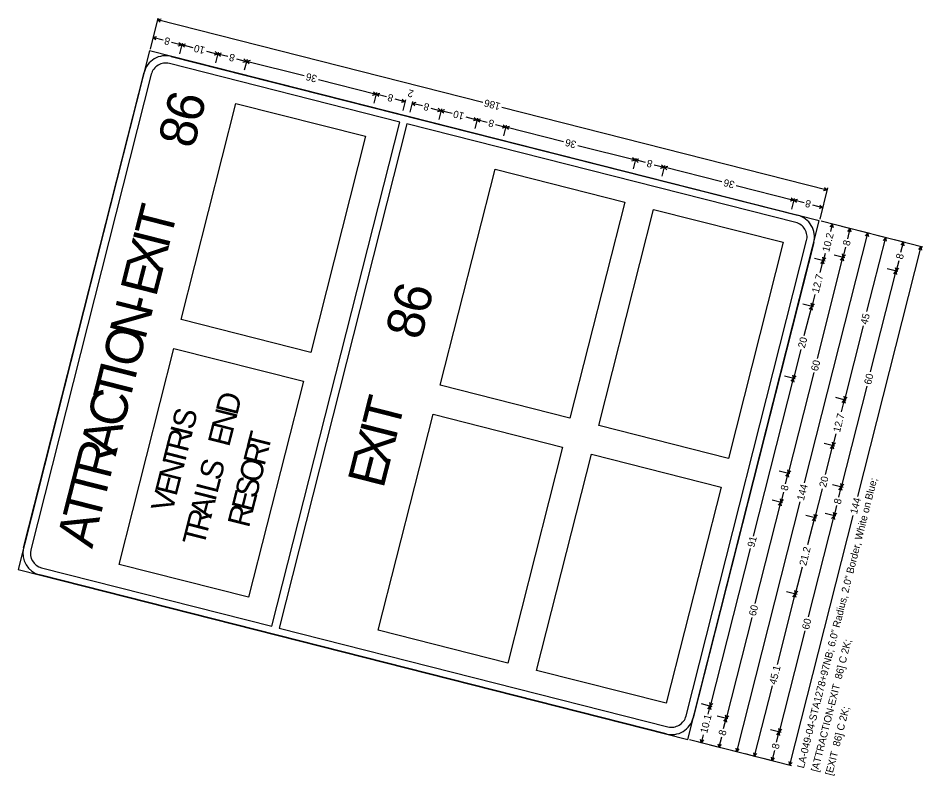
# Model space of a CAD drawing. Extents: x 670257 to 671518, y 737783 to 738188.
# Drawn here: x 671110.14 to 671140.59, y 737914.59 to 737940.08 of the extents above; entities that cross this region are included whole.
import ezdxf

# ---------------------------------------------------------------- set-up
doc = ezdxf.new("R2010")
doc.units = 0
doc.layers.add('R_SIGN', color=7, linetype='Continuous')

msp = doc.modelspace()

# ---------------------------------------------------------------- linework, layer by layer
at = {"layer": 'R_SIGN'}
for p, q in [((671114.84, 737940.083), (671114.576, 737939.039)), ((671114.945, 737940.049), (671114.825, 737940.023)), ((671125.771, 737937.247), (671114.825, 737940.023)), ((671114.918, 737939.943), (671114.825, 737940.023)), ((671114.689, 737939.486), (671114.598, 737939.128)), ((671114.794, 737939.453), (671114.674, 737939.427)), ((671115.017, 737939.34), (671114.674, 737939.427)), ((671114.767, 737939.346), (671114.674, 737939.427)), ((671115.301, 737939.268), (671115.643, 737939.181)), ((671115.523, 737939.155), (671115.643, 737939.181)), ((671115.55, 737939.261), (671115.643, 737939.181)), ((671115.658, 737939.24), (671115.568, 737938.883)), ((671115.764, 737939.207), (671115.643, 737939.181)), ((671116.024, 737939.084), (671115.643, 737939.181)), ((671115.736, 737939.1), (671115.643, 737939.181)), ((671114.561, 737938.979), (671110.136, 737921.532)), ((671137.097, 737933.264), (671114.561, 737938.979)), ((671116.474, 737938.97), (671116.855, 737938.874)), ((671116.735, 737938.847), (671116.855, 737938.874)), ((671116.762, 737938.954), (671116.855, 737938.874)), ((671116.87, 737938.933), (671116.779, 737938.575)), ((671116.975, 737938.9), (671116.855, 737938.874)), ((671117.198, 737938.787), (671116.855, 737938.874)), ((671116.948, 737938.793), (671116.855, 737938.874)), ((671122.981, 737936.586), (671115.226, 737938.553)), ((671115.288, 737938.795), (671136.37, 737933.448)), ((671117.482, 737938.715), (671117.824, 737938.628)), ((671117.704, 737938.601), (671117.824, 737938.628)), ((671117.731, 737938.708), (671117.824, 737938.628)), ((671117.839, 737938.687), (671117.749, 737938.329)), ((671117.944, 737938.654), (671117.824, 737938.628)), ((671119.768, 737938.135), (671117.824, 737938.628)), ((671117.917, 737938.547), (671117.824, 737938.628)), ((671110.32, 737922.259), (671114.376, 737938.252)), ((671114.619, 737938.191), (671110.562, 737922.197)), ((671114.619, 737938.191), (671114.619, 737938.191)), ((671120.243, 737938.014), (671122.186, 737937.521)), ((671122.093, 737937.602), (671122.186, 737937.521)), ((671122.066, 737937.495), (671122.186, 737937.521)), ((671122.201, 737937.581), (671122.111, 737937.223)), ((671122.306, 737937.548), (671122.186, 737937.521)), ((671122.529, 737937.434), (671122.186, 737937.521)), ((671122.279, 737937.441), (671122.186, 737937.521)), ((671122.813, 737937.362), (671123.156, 737937.276)), ((671123.062, 737937.356), (671123.156, 737937.276)), ((671123.171, 737937.335), (671123.08, 737936.977)), ((671115.621, 737929.941), (671117.465, 737937.211)), ((671117.465, 737937.211), (671121.827, 737936.105)), ((671123.035, 737937.249), (671123.156, 737937.276)), ((671123.413, 737937.274), (671123.322, 737936.916)), ((671123.518, 737937.24), (671123.398, 737937.214)), ((671123.741, 737937.127), (671123.398, 737937.214)), ((671123.491, 737937.134), (671123.398, 737937.214)), ((671124.025, 737937.055), (671124.367, 737936.968)), ((671124.274, 737937.049), (671124.367, 737936.968)), ((671124.382, 737937.028), (671124.292, 737936.67)), ((671124.487, 737936.995), (671124.367, 737936.968)), ((671126.416, 737937.083), (671137.362, 737934.307)), ((671123.042, 737936.828), (671123.284, 737936.767)), ((671124.247, 737936.942), (671124.367, 737936.968)), ((671124.748, 737936.872), (671124.367, 737936.968)), ((671124.46, 737936.888), (671124.367, 737936.968)), ((671125.198, 737936.758), (671125.579, 737936.661)), ((671125.486, 737936.741), (671125.579, 737936.661)), ((671125.594, 737936.721), (671125.503, 737936.363)), ((671125.699, 737936.687), (671125.579, 737936.661)), ((671118.678, 737919.623), (671122.981, 737936.586)), ((671123.223, 737936.525), (671118.921, 737919.562)), ((671136.309, 737933.206), (671123.223, 737936.525)), ((671125.459, 737936.635), (671125.579, 737936.661)), ((671125.921, 737936.574), (671125.579, 737936.661)), ((671125.672, 737936.581), (671125.579, 737936.661)), ((671126.205, 737936.502), (671126.548, 737936.415)), ((671126.428, 737936.389), (671126.548, 737936.415)), ((671126.455, 737936.495), (671126.548, 737936.415)), ((671126.563, 737936.475), (671126.472, 737936.117)), ((671126.668, 737936.441), (671126.548, 737936.415)), ((671128.491, 737935.922), (671126.548, 737936.415)), ((671126.641, 737936.335), (671126.548, 737936.415)), ((671121.827, 737936.105), (671119.983, 737928.835)), ((671128.967, 737935.802), (671130.91, 737935.309)), ((671130.79, 737935.283), (671130.91, 737935.309)), ((671130.817, 737935.389), (671130.91, 737935.309)), ((671130.925, 737935.368), (671130.834, 737935.011)), ((671131.03, 737935.335), (671130.91, 737935.309)), ((671131.253, 737935.222), (671130.91, 737935.309)), ((671131.003, 737935.228), (671130.91, 737935.309)), ((671124.345, 737927.729), (671126.189, 737934.999)), ((671126.189, 737934.999), (671130.551, 737933.892)), ((671131.537, 737935.15), (671131.879, 737935.063)), ((671131.759, 737935.037), (671131.879, 737935.063)), ((671131.786, 737935.143), (671131.879, 737935.063)), ((671131.894, 737935.123), (671131.804, 737934.765)), ((671131.999, 737935.089), (671131.879, 737935.063)), ((671133.823, 737934.57), (671131.879, 737935.063)), ((671131.972, 737934.983), (671131.879, 737935.063)), ((671134.298, 737934.45), (671136.241, 737933.957)), ((671137.377, 737934.367), (671137.112, 737933.323)), ((671137.242, 737934.281), (671137.362, 737934.307)), ((671137.269, 737934.387), (671137.362, 737934.307)), ((671136.121, 737933.93), (671136.241, 737933.957)), ((671136.148, 737934.037), (671136.241, 737933.957)), ((671136.256, 737934.016), (671136.166, 737933.659)), ((671136.256, 737934.016), (671136.166, 737933.659)), ((671136.361, 737933.983), (671136.241, 737933.957)), ((671136.584, 737933.87), (671136.241, 737933.957)), ((671136.334, 737933.876), (671136.241, 737933.957)), ((671130.551, 737933.892), (671128.707, 737926.622)), ((671129.676, 737926.377), (671131.52, 737933.646)), ((671131.52, 737933.646), (671135.882, 737932.54)), ((671136.868, 737933.798), (671137.211, 737933.711)), ((671137.09, 737933.685), (671137.211, 737933.711)), ((671137.117, 737933.791), (671137.211, 737933.711)), ((671137.226, 737933.771), (671137.135, 737933.413)), ((671132.672, 737915.816), (671137.097, 737933.264)), ((671136.309, 737933.206), (671136.309, 737933.206)), ((671140.585, 737932.379), (671137.157, 737933.249)), ((671137.604, 737933.135), (671137.246, 737933.226)), ((671137.464, 737933.057), (671137.544, 737933.15)), ((671137.482, 737932.903), (671137.544, 737933.15)), ((671137.571, 737933.03), (671137.544, 737933.15)), ((671138.2, 737932.984), (671137.843, 737933.075)), ((671136.605, 737924.444), (671138.737, 737932.848)), ((671138.054, 737932.656), (671138.141, 737932.999)), ((671138.06, 737932.906), (671138.141, 737932.999)), ((671138.167, 737932.879), (671138.141, 737932.999)), ((671138.797, 737932.833), (671138.439, 737932.923)), ((671138.656, 737932.755), (671138.737, 737932.848)), ((671138.763, 737932.728), (671138.737, 737932.848)), ((671139.393, 737932.681), (671139.035, 737932.772)), ((671132.614, 737916.605), (671136.67, 737932.598)), ((671136.913, 737932.537), (671132.856, 737916.543)), ((671135.882, 737932.54), (671134.038, 737925.27)), ((671138.702, 737930.209), (671139.333, 737932.697)), ((671139.253, 737932.603), (671139.333, 737932.697)), ((671139.359, 737932.576), (671139.333, 737932.697)), ((671139.989, 737932.53), (671139.631, 737932.621)), ((671139.843, 737932.203), (671139.929, 737932.545)), ((671139.849, 737932.452), (671139.929, 737932.545)), ((671139.956, 737932.425), (671139.929, 737932.545)), ((671137.295, 737932.167), (671137.232, 737931.92)), ((671137.868, 737932.15), (671137.895, 737932.03)), ((671137.982, 737932.372), (671137.895, 737932.03)), ((671137.975, 737932.123), (671137.895, 737932.03)), ((671138.394, 737923.99), (671140.526, 737932.394)), ((671140.445, 737932.301), (671140.526, 737932.394)), ((671140.552, 737932.274), (671140.526, 737932.394)), ((671137.292, 737931.905), (671136.934, 737931.996)), ((671137.292, 737931.905), (671136.934, 737931.996)), ((671137.033, 737928.632), (671137.895, 737932.03)), ((671137.131, 737931.52), (671137.232, 737931.92)), ((671137.152, 737931.827), (671137.232, 737931.92)), ((671137.206, 737932.041), (671137.232, 737931.92)), ((671137.313, 737932.014), (671137.232, 737931.92)), ((671137.259, 737931.8), (671137.232, 737931.92)), ((671137.954, 737932.015), (671137.597, 737932.105)), ((671137.954, 737932.015), (671137.597, 737932.105)), ((671137.814, 737931.937), (671137.895, 737932.03)), ((671137.921, 737931.91), (671137.895, 737932.03)), ((671139.77, 737931.919), (671139.684, 737931.576)), ((671138.822, 737928.178), (671139.684, 737931.576)), ((671139.743, 737931.561), (671139.385, 737931.652)), ((671139.743, 737931.561), (671139.385, 737931.652)), ((671139.603, 737931.483), (671139.684, 737931.576)), ((671139.657, 737931.696), (671139.684, 737931.576)), ((671139.764, 737931.669), (671139.684, 737931.576)), ((671139.71, 737931.456), (671139.684, 737931.576)), ((671136.944, 737930.782), (671136.842, 737930.382)), ((671136.902, 737930.367), (671136.544, 737930.457)), ((671136.595, 737929.408), (671136.842, 737930.382)), ((671136.762, 737930.289), (671136.842, 737930.382)), ((671136.816, 737930.502), (671136.842, 737930.382)), ((671136.922, 737930.475), (671136.842, 737930.382)), ((671136.868, 737930.262), (671136.842, 737930.382)), ((671119.983, 737928.835), (671115.621, 737929.941)), ((671138.58, 737929.725), (671137.949, 737927.238)), ((671113.532, 737921.702), (671115.375, 737928.972)), ((671115.375, 737928.972), (671119.737, 737927.866)), ((671136.474, 737928.932), (671136.228, 737927.958)), ((671136.913, 737928.158), (671136.051, 737924.76)), ((671119.737, 737927.866), (671117.894, 737920.596)), ((671134.883, 737922.658), (671136.228, 737927.958)), ((671136.287, 737927.943), (671135.929, 737928.034)), ((671136.147, 737927.865), (671136.228, 737927.958)), ((671136.201, 737928.079), (671136.228, 737927.958)), ((671136.308, 737928.051), (671136.228, 737927.958)), ((671136.254, 737927.838), (671136.228, 737927.958)), ((671128.707, 737926.622), (671124.345, 737927.729)), ((671138.702, 737927.704), (671137.84, 737924.306)), ((671138.008, 737927.223), (671137.651, 737927.314)), ((671138.008, 737927.223), (671137.651, 737927.314)), ((671137.923, 737927.358), (671137.949, 737927.238)), ((671138.029, 737927.331), (671137.949, 737927.238)), ((671137.847, 737926.837), (671137.949, 737927.238)), ((671137.868, 737927.145), (671137.949, 737927.238)), ((671137.975, 737927.118), (671137.949, 737927.238)), ((671122.255, 737919.49), (671124.099, 737926.759)), ((671124.099, 737926.759), (671128.461, 737925.653)), ((671134.038, 737925.27), (671129.676, 737926.377)), ((671137.66, 737926.1), (671137.559, 737925.699)), ((671137.618, 737925.684), (671137.26, 737925.775)), ((671137.532, 737925.819), (671137.559, 737925.699)), ((671137.639, 737925.792), (671137.559, 737925.699)), ((671128.461, 737925.653), (671126.617, 737918.383)), ((671137.312, 737924.726), (671137.559, 737925.699)), ((671137.478, 737925.606), (671137.559, 737925.699)), ((671137.585, 737925.579), (671137.559, 737925.699)), ((671127.587, 737918.138), (671129.43, 737925.407)), ((671129.43, 737925.407), (671133.792, 737924.301)), ((671136.111, 737924.745), (671135.753, 737924.835)), ((671136.025, 737924.88), (671136.051, 737924.76)), ((671136.131, 737924.853), (671136.051, 737924.76)), ((671135.964, 737924.417), (671136.051, 737924.76)), ((671135.971, 737924.667), (671136.051, 737924.76)), ((671136.077, 737924.64), (671136.051, 737924.76)), ((671133.792, 737924.301), (671131.949, 737917.031)), ((671137.191, 737924.249), (671136.944, 737923.276)), ((671137.899, 737924.291), (671137.542, 737924.382)), ((671137.753, 737923.964), (671137.84, 737924.306)), ((671137.759, 737924.213), (671137.84, 737924.306)), ((671137.814, 737924.426), (671137.84, 737924.306)), ((671137.92, 737924.399), (671137.84, 737924.306)), ((671137.866, 737924.186), (671137.84, 737924.306)), ((671135.779, 737923.911), (671135.805, 737923.791)), ((671135.892, 737924.133), (671135.805, 737923.791)), ((671136.443, 737923.804), (671134.312, 737915.4)), ((671134.943, 737920.393), (671135.805, 737923.791)), ((671135.865, 737923.775), (671135.507, 737923.866)), ((671135.725, 737923.697), (671135.805, 737923.791)), ((671135.885, 737923.884), (671135.805, 737923.791)), ((671135.831, 737923.67), (671135.805, 737923.791)), ((671137.681, 737923.68), (671137.594, 737923.337)), ((671138.232, 737923.35), (671136.101, 737914.947)), ((671137.004, 737923.261), (671136.646, 737923.352)), ((671136.732, 737919.939), (671137.594, 737923.337)), ((671136.918, 737923.396), (671136.944, 737923.276)), ((671137.024, 737923.369), (671136.944, 737923.276)), ((671137.654, 737923.322), (671137.296, 737923.413)), ((671137.514, 737923.244), (671137.594, 737923.337)), ((671137.568, 737923.457), (671137.594, 737923.337)), ((671137.674, 737923.43), (671137.594, 737923.337)), ((671137.62, 737923.217), (671137.594, 737923.337)), ((671136.715, 737922.373), (671136.944, 737923.276)), ((671136.864, 737923.183), (671136.944, 737923.276)), ((671136.97, 737923.156), (671136.944, 737923.276)), ((671134.775, 737922.233), (671133.431, 737916.932)), ((671110.136, 737921.532), (671132.672, 737915.816)), ((671110.924, 737921.59), (671118.678, 737919.623)), ((671110.924, 737921.59), (671110.924, 737921.59)), ((671117.894, 737920.596), (671113.532, 737921.702)), ((671136.522, 737921.611), (671136.292, 737920.707)), ((671131.945, 737916), (671110.863, 737921.347)), ((671135.692, 737918.339), (671136.292, 737920.707)), ((671136.352, 737920.692), (671135.994, 737920.783)), ((671136.212, 737920.614), (671136.292, 737920.707)), ((671136.266, 737920.828), (671136.292, 737920.707)), ((671136.373, 737920.8), (671136.292, 737920.707)), ((671136.319, 737920.587), (671136.292, 737920.707)), ((671134.823, 737919.919), (671133.961, 737916.521)), ((671118.859, 737919.319), (671118.617, 737919.381)), ((671118.617, 737919.381), (671118.617, 737919.381)), ((671118.921, 737919.562), (671132.006, 737916.243)), ((671126.617, 737918.383), (671122.255, 737919.49)), ((671136.612, 737919.465), (671135.75, 737916.067)), ((671131.949, 737917.031), (671127.587, 737918.138)), ((671135.509, 737917.617), (671134.908, 737915.249)), ((671133.491, 737916.917), (671133.133, 737917.008)), ((671133.351, 737916.839), (671133.431, 737916.932)), ((671133.363, 737916.663), (671133.431, 737916.932)), ((671133.405, 737917.053), (671133.431, 737916.932)), ((671133.511, 737917.026), (671133.431, 737916.932)), ((671133.457, 737916.812), (671133.431, 737916.932)), ((671132.614, 737916.605), (671132.614, 737916.605)), ((671134.021, 737916.506), (671133.663, 737916.596)), ((671133.935, 737916.641), (671133.961, 737916.521)), ((671134.042, 737916.614), (671133.961, 737916.521)), ((671133.874, 737916.178), (671133.961, 737916.521)), ((671133.881, 737916.428), (671133.961, 737916.521)), ((671133.988, 737916.401), (671133.961, 737916.521)), ((671135.81, 737916.052), (671135.452, 737916.143)), ((671135.663, 737915.724), (671135.75, 737916.067)), ((671135.67, 737915.974), (671135.75, 737916.067)), ((671135.724, 737916.187), (671135.75, 737916.067)), ((671135.831, 737916.16), (671135.75, 737916.067)), ((671135.776, 737915.947), (671135.75, 737916.067)), ((671132.672, 737915.816), (671132.672, 737915.816)), ((671136.16, 737914.931), (671132.732, 737915.801)), ((671133.179, 737915.688), (671132.821, 737915.778)), ((671133.093, 737915.823), (671133.119, 737915.703)), ((671133.188, 737915.973), (671133.119, 737915.703)), ((671133.2, 737915.796), (671133.119, 737915.703)), ((671133.689, 737915.672), (671133.715, 737915.551)), ((671133.802, 737915.894), (671133.715, 737915.551)), ((671133.775, 737915.536), (671133.417, 737915.627)), ((671133.796, 737915.645), (671133.715, 737915.551)), ((671134.371, 737915.385), (671134.014, 737915.476)), ((671134.285, 737915.52), (671134.312, 737915.4)), ((671134.392, 737915.493), (671134.312, 737915.4)), ((671134.882, 737915.369), (671134.908, 737915.249)), ((671135.591, 737915.44), (671135.504, 737915.098)), ((671134.968, 737915.234), (671134.61, 737915.325)), ((671134.988, 737915.342), (671134.908, 737915.249)), ((671135.564, 737915.083), (671135.206, 737915.173)), ((671135.478, 737915.218), (671135.504, 737915.098)), ((671135.585, 737915.191), (671135.504, 737915.098)), ((671136.074, 737915.067), (671136.101, 737914.947)), ((671136.181, 737915.04), (671136.101, 737914.947))]:
    msp.add_line(p, q, dxfattribs=at)
for centre, radius, start, end in [((671115.103, 737938.068), 0.75, 75.7686, 165.7688), ((671115.103, 737938.068), 0.5, 75.7686, 165.7688), ((671136.186, 737932.721), 0.75, 345.7686, 75.7688), ((671136.186, 737932.721), 0.5, 345.7686, 75.7688), ((671111.047, 737922.074), 0.75, 165.7688, 255.7684), ((671111.047, 737922.074), 0.5, 165.7688, 255.7684), ((671132.129, 737916.727), 0.5, 255.7684, 345.7686), ((671132.129, 737916.727), 0.75, 255.7684, 345.7686)]:
    msp.add_arc(centre, radius, start, end, dxfattribs=at)

# ---------------------------------------------------------------- texts
for s, height, rotation, p in [('8', 0.246, 165.7688, (671115.271, 737939.402)), ('10', 0.2461, 165.7688, (671116.445, 737939.104)), ('8', 0.246, 165.7688, (671117.452, 737938.849)), ('36', 0.2461, 165.7688, (671120.213, 737938.149)), ('2', 0.246, 165.7688, (671123.465, 737937.641)), ('6', 1.25, 75.7686, (671116.258, 737936.518)), ('8', 0.246, 165.7688, (671122.783, 737937.497)), ('186', 0.2461, 165.7688, (671126.387, 737937.218)), ('8', 0.246, 165.7688, (671123.995, 737937.19)), ('8', 1.25, 75.7686, (671116.039, 737935.658)), ('10', 0.2461, 165.7688, (671125.169, 737936.892)), ('8', 0.246, 165.7688, (671126.176, 737936.636)), ('36', 0.2461, 165.7688, (671128.937, 737935.936)), ('8', 0.246, 165.7688, (671131.507, 737935.284)), ('36', 0.2461, 165.7688, (671134.268, 737934.584)), ('8', 0.246, 165.7688, (671136.839, 737933.932)), ('T', 1.25, 75.7686, (671115.268, 737932.617)), ('I', 1.25, 75.7686, (671115.182, 737932.277)), ('10.2', 0.2461, 75.7686, (671137.429, 737932.197)), ('X', 1.25, 75.7686, (671114.958, 737931.393)), ('8', 0.246, 75.7686, (671138.116, 737932.402)), ('8', 0.246, 75.7686, (671139.905, 737931.948)), ('E', 1.25, 75.7686, (671114.773, 737930.666)), ('12.7', 0.2461, 75.7686, (671137.078, 737930.812)), ('6', 1.25, 75.7686, (671123.909, 737930.077)), ('-', 1.25, 75.7686, (671114.623, 737930.072)), ('N', 1.25, 75.7686, (671114.408, 737929.224)), ('8', 1.25, 75.7686, (671123.691, 737929.217)), ('45', 0.2461, 75.7686, (671138.714, 737929.755)), ('O', 1.25, 75.7686, (671114.165, 737928.267)), ('20', 0.2461, 75.7686, (671136.609, 737928.961)), ('I', 1.25, 75.7686, (671114.06, 737927.855)), ('60', 0.2461, 75.7686, (671137.047, 737928.187)), ('T', 1.25, 75.7686, (671113.861, 737927.067)), ('60', 0.2461, 75.7686, (671138.836, 737927.734)), ('C', 1.25, 75.7686, (671113.652, 737926.243)), ('D', 0.75, 75.7686, (671117.505, 737926.691)), ('T', 1.25, 75.7686, (671122.919, 737926.175)), ('S', 0.75, 75.7686, (671116.027, 737926.203)), ('N', 0.75, 75.7686, (671117.361, 737926.124)), ('12.7', 0.2461, 75.7686, (671137.794, 737926.129)), ('A', 1.25, 75.7686, (671113.418, 737925.322)), ('I', 0.75, 75.7686, (671115.97, 737925.978)), ('E', 0.75, 75.7686, (671117.236, 737925.63)), ('I', 1.25, 75.7686, (671122.833, 737925.836)), ('R', 0.75, 75.7686, (671115.835, 737925.447)), ('T', 0.75, 75.7686, (671118.547, 737925.46)), ('X', 1.25, 75.7686, (671122.609, 737924.952)), ('R', 1.25, 75.7686, (671113.218, 737924.535)), ('T', 0.75, 75.7686, (671115.716, 737924.974)), ('R', 0.75, 75.7686, (671118.427, 737924.987)), ('E', 1.25, 75.7686, (671122.425, 737924.225)), ('N', 0.75, 75.7686, (671115.587, 737924.466)), ('S', 0.75, 75.7686, (671116.948, 737924.495)), ('O', 0.75, 75.7686, (671118.281, 737924.413)), ('T', 1.25, 75.7686, (671113.019, 737923.747)), ('E', 0.75, 75.7686, (671115.461, 737923.971)), ('L', 0.75, 75.7686, (671116.838, 737924.059)), ('S', 0.75, 75.7686, (671118.15, 737923.897)), ('LA-049-04-STA1278+97NB; 6.0" Radius, 2.0" Border, White on Blue; ', 0.24606, 75.7686, (671136.578, 737914.826)), ('20', 0.2461, 75.7686, (671137.325, 737924.279)), ('T', 1.25, 75.7686, (671112.843, 737923.057)), ('V', 0.75, 75.7686, (671115.321, 737923.419)), ('E', 0.75, 75.7686, (671118.034, 737923.439)), ('8', 0.246, 75.7686, (671136.026, 737924.163)), ('144', 0.2461, 75.7686, (671136.578, 737923.833)), ('I', 0.75, 75.7686, (671116.771, 737923.798)), ('8', 0.246, 75.7686, (671137.815, 737923.709)), ('144', 0.2461, 75.7686, (671138.366, 737923.38)), ('A', 0.75, 75.7686, (671116.627, 737923.231)), ('R', 0.75, 75.7686, (671117.9, 737922.908)), ('A', 1.25, 75.7686, (671112.628, 737922.209)), ('R', 0.75, 75.7686, (671116.508, 737922.758)), ('T', 0.75, 75.7686, (671116.388, 737922.285)), ('91', 0.2461, 75.7686, (671134.91, 737922.262)), ('21.2', 0.2461, 75.7686, (671136.656, 737921.64)), ('60', 0.2461, 75.7686, (671134.957, 737919.948)), ('60', 0.2461, 75.7686, (671136.746, 737919.494)), ('[ATTRACTION-EXIT  86] C 2K; ', 0.24606, 75.7686, (671137.055, 737914.705)), ('45.1', 0.2461, 75.7686, (671135.643, 737917.646)), ('[EXIT  86] C 2K; ', 0.24606, 75.7686, (671137.532, 737914.584)), ('10.1', 0.2461, 75.7686, (671133.322, 737916.002)), ('8', 0.246, 75.7686, (671133.937, 737915.923)), ('8', 0.246, 75.7686, (671135.726, 737915.47))]:
    msp.add_text(s, height=height, rotation=rotation, dxfattribs=at).set_placement(p)

doc.saveas('drawing.dxf')
